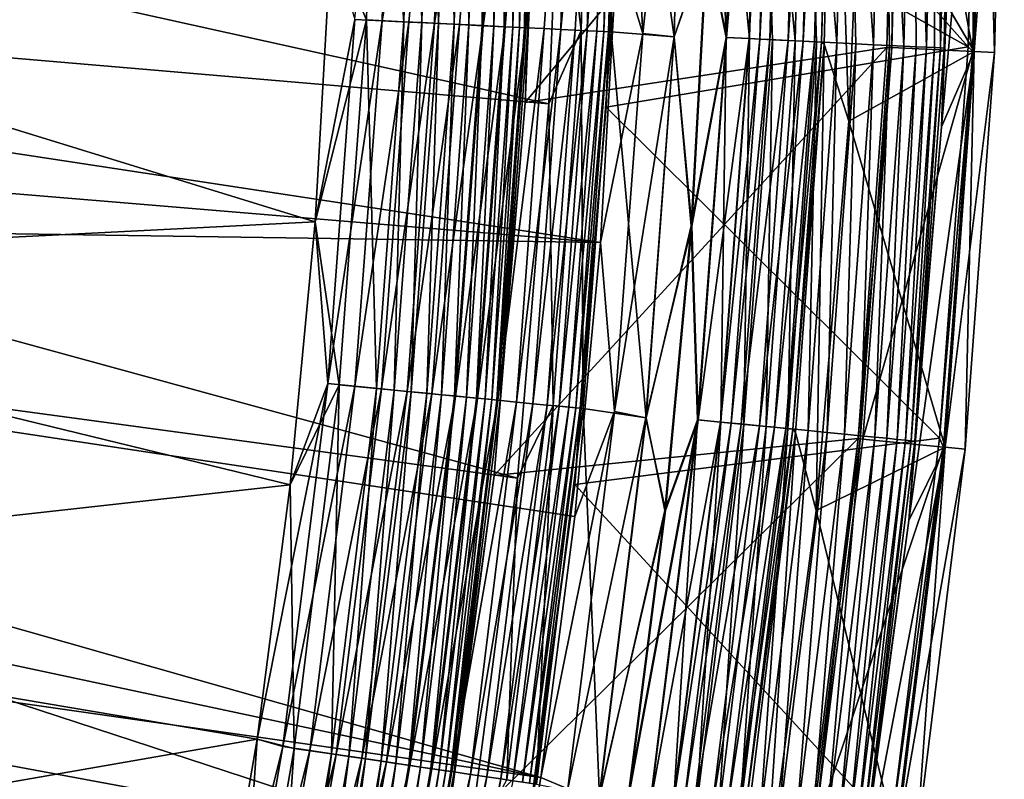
# Model space of a CAD drawing. Header units: metres. Extents: x -901 to 901, y -486 to 401.
# Tile 286 of 362: x 876 to 901, y -228 to -210. Entities that reach past the tile are written whole.
import ezdxf

# ---------------------------------------------------------------- set-up
doc = ezdxf.new("R2010")
doc.units = ezdxf.units.M

msp = doc.modelspace()

# ---------------------------------------------------------------- linework, layer by layer
at = {"layer": 'top'}
for points in [[(883.921265, -207.729507, -618), (884.788635, -209.73201, -617.90625), (885.012695, -200.736313, -617.90686)], [(884.504456, -209.718124, -619.966919), (885.400574, -200.736313, -619.868958), (885.173279, -209.750809, -619.86853)], [(885.012695, -200.736313, -617.90686), (884.788635, -209.73201, -617.90625), (885.713318, -209.777206, -617.629578)], [(885.713318, -209.777206, -617.629578), (885.938416, -200.736313, -617.629578), (885.012695, -200.736313, -617.90686)], [(885.400574, -200.736313, -619.868958), (886.695801, -200.736313, -619.480652), (885.173279, -209.750809, -619.86853)], [(885.173279, -209.750809, -619.86853), (886.695801, -200.736313, -619.480652), (885.830872, -209.782959, -619.706055)], [(886.150635, -209.798584, -617.425049), (885.938416, -200.736313, -617.629578), (885.713318, -209.777206, -617.629578)], [(886.695801, -200.736313, -619.480652), (886.469727, -209.814178, -619.480652), (885.830872, -209.782959, -619.706055)], [(886.150635, -209.798584, -617.425049), (886.376343, -200.736313, -617.42511), (885.938416, -200.736313, -617.629578)], [(886.565735, -209.818863, -617.179138), (886.376343, -200.736313, -617.42511), (886.150635, -209.798584, -617.425049)], [(886.791992, -200.736313, -617.17926), (886.376343, -200.736313, -617.42511), (886.565735, -209.818863, -617.179138)], [(886.695801, -200.736313, -619.480652), (887.891846, -200.736313, -618.849731), (886.469727, -209.814178, -619.480652)], [(887.891846, -200.736313, -618.849731), (887.082825, -209.844147, -619.19397), (886.469727, -209.814178, -619.480652)], [(886.791992, -200.736313, -617.17926), (886.565735, -209.818863, -617.179138), (886.954895, -209.837891, -616.894409)], [(887.181702, -200.736313, -616.89447), (886.791992, -200.736313, -617.17926), (886.954895, -209.837891, -616.894409)], [(887.181702, -200.736313, -616.89447), (886.954895, -209.837891, -616.894409), (887.314697, -209.855469, -616.573364)], [(887.082825, -209.844147, -619.19397), (887.891846, -200.736313, -618.849731), (887.664734, -209.872589, -618.849182)], [(887.541809, -200.736313, -616.573364), (887.181702, -200.736313, -616.89447), (887.314697, -209.855469, -616.573364)], [(887.541809, -200.736313, -616.573364), (887.314697, -209.855469, -616.573364), (887.641541, -209.871445, -616.218872)], [(887.869141, -200.736313, -616.218933), (887.541809, -200.736313, -616.573364), (887.641541, -209.871445, -616.218872)], [(887.869141, -200.736313, -616.218933), (887.641541, -209.871445, -616.218872), (887.932678, -209.885681, -615.834167)], [(887.891846, -200.736313, -618.849731), (888.943604, -200.736313, -617.999878), (887.664734, -209.872589, -618.849182)], [(887.664734, -209.872589, -618.849182), (888.943604, -200.736313, -617.999878), (888.210388, -209.899261, -618.449951)], [(888.160706, -200.736313, -615.83429), (887.869141, -200.736313, -616.218933), (887.932678, -209.885681, -615.834167)], [(888.160706, -200.736313, -615.83429), (887.932678, -209.885681, -615.834167), (888.185486, -209.898041, -615.422974)], [(888.413696, -200.736313, -615.422974), (888.160706, -200.736313, -615.83429), (888.185486, -209.898041, -615.422974)], [(888.413696, -200.736313, -615.422974), (888.185486, -209.898041, -615.422974), (888.397339, -209.908386, -614.98877)], [(888.943604, -200.736313, -617.999878), (888.714783, -209.923904, -617.999878), (888.210388, -209.899261, -618.449951)], [(888.625854, -200.736313, -614.988647), (888.397339, -209.908386, -614.98877), (888.565857, -209.916626, -614.5354)], [(888.625854, -200.736313, -614.988647), (888.413696, -200.736313, -615.422974), (888.397339, -209.908386, -614.98877)], [(888.794922, -200.736313, -614.535522), (888.565857, -209.916626, -614.5354), (888.689758, -209.922684, -614.067932)], [(888.794922, -200.736313, -614.535522), (888.625854, -200.736313, -614.988647), (888.565857, -209.916626, -614.5354)], [(888.91925, -200.736313, -614.067932), (888.689758, -209.922684, -614.067932), (888.768188, -209.926514, -613.591614)], [(888.91925, -200.736313, -614.067932), (888.794922, -200.736313, -614.535522), (888.689758, -209.922684, -614.067932)], [(897.620789, -210.40863, -107.279144), (897.858398, -200.736313, -107.279144), (888.705688, -211.766937, -613.111694)], [(897.858398, -200.736313, -107.279144), (888.969299, -205.479065, -613.111694), (888.705688, -211.766937, -613.111694)], [(888.943604, -200.736313, -617.999878), (889.811707, -200.736313, -616.963074), (888.714783, -209.923904, -617.999878)], [(889.811707, -200.736313, -616.963074), (889.173035, -209.946304, -617.502808), (888.714783, -209.923904, -617.999878)], [(888.768188, -209.926514, -613.591614), (888.969299, -205.479065, -613.111694), (888.997437, -200.736313, -613.591736)], [(888.997437, -200.736313, -613.591736), (888.91925, -200.736313, -614.067932), (888.768188, -209.926514, -613.591614)], [(889.173035, -209.946304, -617.502808), (889.811707, -200.736313, -616.963074), (889.581238, -209.966263, -616.963562)], [(889.811707, -200.736313, -616.963074), (890.463379, -200.736313, -615.778259), (889.581238, -209.966263, -616.963562)], [(889.581238, -209.966263, -616.963562), (890.463379, -200.736313, -615.778259), (889.935669, -209.983582, -616.387024)], [(890.463379, -200.736313, -615.778259), (890.232666, -209.998093, -615.778259), (889.935669, -209.983582, -616.387024)], [(890.463379, -200.736313, -615.778259), (890.874207, -200.736313, -614.48999), (890.232666, -209.998093, -615.778259)], [(890.874207, -200.736313, -614.48999), (890.468933, -210.009644, -615.142639), (890.232666, -209.998093, -615.778259)], [(890.468933, -210.009644, -615.142639), (890.874207, -200.736313, -614.48999), (890.6427, -210.018143, -614.487244)], [(890.874207, -200.736313, -614.48999), (891.028748, -200.736313, -613.146606), (890.6427, -210.018143, -614.487244)], [(890.6427, -210.018143, -614.487244), (891.028748, -200.736313, -613.146606), (890.752625, -210.023514, -613.819397)], [(891.028748, -200.736313, -613.146606), (890.968384, -205.529175, -613.146606), (890.752625, -210.023514, -613.819397)], [(899.622681, -210.397491, -107.314049), (890.968384, -205.529175, -613.146606), (891.028748, -200.736313, -613.146606)], [(899.858093, -200.736313, -107.314049), (899.622681, -210.397491, -107.314049), (891.028748, -200.736313, -613.146606)], [(897.858398, -200.736313, -107.279144), (897.620789, -210.40863, -107.279144), (897.73938, -210.41449, -98)], [(897.977112, -200.736313, -98), (897.858398, -200.736313, -107.279144), (897.73938, -210.41449, -98)], [(897.977112, -200.736313, -98), (897.73938, -210.41449, -98), (899.737, -210.512375, -98)], [(899.977173, -200.736313, -98), (897.977112, -200.736313, -98), (899.737, -210.512375, -98)], [(899.737, -210.512375, -98), (899.622681, -210.397491, -107.314049), (899.858093, -200.736313, -107.314049)], [(899.977173, -200.736313, -98), (899.737, -210.512375, -98), (899.858093, -200.736313, -107.314049)], [(888.705688, -211.766937, -613.111694), (888.969299, -205.479065, -613.111694), (888.768188, -209.926514, -613.591614)], [(890.968384, -205.529175, -613.146606), (899.622681, -210.397491, -107.314049), (890.701965, -211.883499, -613.146606)], [(890.752625, -210.023514, -613.819397), (890.968384, -205.529175, -613.146606), (890.701965, -211.883499, -613.146606)], [(883.921265, -207.72934, -620), (883.521179, -214.712189, -620), (861.56842, -207.937347, -620)], [(883.521118, -214.712524, -618), (883.921265, -207.729507, -618), (861.56842, -207.937347, -618)], [(883.921265, -207.729507, -618), (883.521118, -214.712524, -618), (884.788635, -209.73201, -617.90625)], [(883.521179, -214.712189, -620), (883.921265, -207.72934, -620), (884.504456, -209.718124, -619.966919)], [(861.56842, -207.937347, -620), (883.521179, -214.712189, -620), (860.984375, -215.855576, -620)], [(860.984375, -215.855576, -618), (883.521118, -214.712524, -618), (861.56842, -207.937347, -618)], [(883.521118, -214.712524, -618), (884.119263, -218.726898, -617.90625), (884.788635, -209.73201, -617.90625)], [(883.836121, -218.699112, -619.966919), (883.521179, -214.712189, -620), (884.504456, -209.718124, -619.966919)], [(883.836121, -218.699112, -619.966919), (884.504456, -209.718124, -619.966919), (885.173279, -209.750809, -619.86853)], [(884.788635, -209.73201, -617.90625), (884.119263, -218.726898, -617.90625), (885.040588, -218.817276, -617.629578)], [(884.788635, -209.73201, -617.90625), (885.040588, -218.817276, -617.629578), (885.713318, -209.777206, -617.629578)], [(884.502502, -218.764496, -619.86853), (883.836121, -218.699112, -619.966919), (885.173279, -209.750809, -619.86853)], [(884.502502, -218.764496, -619.86853), (885.173279, -209.750809, -619.86853), (885.830872, -209.782959, -619.706055)], [(885.157715, -218.828766, -619.706055), (884.502502, -218.764496, -619.86853), (885.830872, -209.782959, -619.706055)], [(885.713318, -209.777206, -617.629578), (885.040588, -218.817276, -617.629578), (885.476318, -218.860031, -617.425049)], [(885.830872, -209.782959, -619.706055), (886.469727, -209.814178, -619.480652), (885.157715, -218.828766, -619.706055)], [(886.469727, -209.814178, -619.480652), (885.794189, -218.891205, -619.480652), (885.157715, -218.828766, -619.706055)], [(885.476318, -218.860031, -617.425049), (886.150635, -209.798584, -617.425049), (885.713318, -209.777206, -617.629578)], [(885.889893, -218.900589, -617.179138), (886.150635, -209.798584, -617.425049), (885.476318, -218.860031, -617.425049)], [(886.469727, -209.814178, -619.480652), (887.082825, -209.844147, -619.19397), (885.794189, -218.891205, -619.480652)], [(887.082825, -209.844147, -619.19397), (886.40509, -218.951141, -619.19397), (885.794189, -218.891205, -619.480652)], [(885.889893, -218.900589, -617.179138), (886.565735, -209.818863, -617.179138), (886.150635, -209.798584, -617.425049)], [(886.277649, -218.938644, -616.894409), (886.565735, -209.818863, -617.179138), (885.889893, -218.900589, -617.179138)], [(886.954895, -209.837891, -616.894409), (886.565735, -209.818863, -617.179138), (886.277649, -218.938644, -616.894409)], [(886.954895, -209.837891, -616.894409), (886.277649, -218.938644, -616.894409), (886.636108, -218.973801, -616.573364)], [(886.40509, -218.951141, -619.19397), (887.082825, -209.844147, -619.19397), (887.664734, -209.872589, -618.849182)], [(886.984924, -219.008026, -618.849182), (886.40509, -218.951141, -619.19397), (887.664734, -209.872589, -618.849182)], [(887.314697, -209.855469, -616.573364), (886.954895, -209.837891, -616.894409), (886.636108, -218.973801, -616.573364)], [(887.314697, -209.855469, -616.573364), (886.636108, -218.973801, -616.573364), (886.961792, -219.005753, -616.218872)], [(887.641541, -209.871445, -616.218872), (887.314697, -209.855469, -616.573364), (886.961792, -219.005753, -616.218872)], [(887.641541, -209.871445, -616.218872), (886.961792, -219.005753, -616.218872), (887.251892, -219.03421, -615.834167)], [(886.984924, -219.008026, -618.849182), (887.664734, -209.872589, -618.849182), (888.210388, -209.899261, -618.449951)], [(887.528564, -219.061356, -618.449951), (886.984924, -219.008026, -618.849182), (888.210388, -209.899261, -618.449951)], [(887.932678, -209.885681, -615.834167), (887.641541, -209.871445, -616.218872), (887.251892, -219.03421, -615.834167)], [(887.932678, -209.885681, -615.834167), (887.251892, -219.03421, -615.834167), (887.503784, -219.058929, -615.422974)], [(888.185486, -209.898041, -615.422974), (887.932678, -209.885681, -615.834167), (887.503784, -219.058929, -615.422974)], [(888.185486, -209.898041, -615.422974), (887.503784, -219.058929, -615.422974), (887.714844, -219.079636, -614.98877)], [(888.210388, -209.899261, -618.449951), (888.714783, -209.923904, -617.999878), (887.528564, -219.061356, -618.449951)], [(888.714783, -209.923904, -617.999878), (888.031128, -219.110657, -617.999878), (887.528564, -219.061356, -618.449951)], [(888.397339, -209.908386, -614.98877), (888.185486, -209.898041, -615.422974), (887.714844, -219.079636, -614.98877)], [(888.397339, -209.908386, -614.98877), (887.714844, -219.079636, -614.98877), (887.882751, -219.0961, -614.5354)], [(888.565857, -209.916626, -614.5354), (888.397339, -209.908386, -614.98877), (887.882751, -219.0961, -614.5354)], [(888.565857, -209.916626, -614.5354), (887.882751, -219.0961, -614.5354), (888.006226, -219.108215, -614.067932)], [(888.689758, -209.922684, -614.067932), (888.565857, -209.916626, -614.5354), (888.006226, -219.108215, -614.067932)], [(888.689758, -209.922684, -614.067932), (888.006226, -219.108215, -614.067932), (888.084351, -219.115875, -613.591614)], [(888.714783, -209.923904, -617.999878), (889.173035, -209.946304, -617.502808), (888.031128, -219.110657, -617.999878)], [(889.173035, -209.946304, -617.502808), (888.487732, -219.155457, -617.502808), (888.031128, -219.110657, -617.999878)], [(888.768188, -209.926514, -613.591614), (888.689758, -209.922684, -614.067932), (888.084351, -219.115875, -613.591614)], [(888.084351, -219.115875, -613.591614), (888.705688, -211.766937, -613.111694), (888.768188, -209.926514, -613.591614)], [(888.487732, -219.155457, -617.502808), (889.173035, -209.946304, -617.502808), (889.581238, -209.966263, -616.963562)], [(888.894409, -219.195358, -616.963562), (888.487732, -219.155457, -617.502808), (889.581238, -209.966263, -616.963562)], [(888.894409, -219.195358, -616.963562), (889.581238, -209.966263, -616.963562), (889.935669, -209.983582, -616.387024)], [(889.24762, -219.229996, -616.387024), (888.894409, -219.195358, -616.963562), (889.935669, -209.983582, -616.387024)], [(889.935669, -209.983582, -616.387024), (890.232666, -209.998093, -615.778259), (889.24762, -219.229996, -616.387024)], [(890.232666, -209.998093, -615.778259), (889.543518, -219.259033, -615.778259), (889.24762, -219.229996, -616.387024)], [(890.232666, -209.998093, -615.778259), (890.468933, -210.009644, -615.142639), (889.543518, -219.259033, -615.778259)], [(890.468933, -210.009644, -615.142639), (889.778931, -219.28212, -615.142639), (889.543518, -219.259033, -615.778259)], [(889.778931, -219.28212, -615.142639), (890.468933, -210.009644, -615.142639), (890.6427, -210.018143, -614.487244)], [(889.952026, -219.299103, -614.487244), (889.778931, -219.28212, -615.142639), (890.6427, -210.018143, -614.487244)], [(889.952026, -219.299103, -614.487244), (890.6427, -210.018143, -614.487244), (890.752625, -210.023514, -613.819397)], [(890.061584, -219.30986, -613.819397), (889.952026, -219.299103, -614.487244), (890.752625, -210.023514, -613.819397)], [(890.752625, -210.023514, -613.819397), (890.701965, -211.883499, -613.146606), (890.061584, -219.30986, -613.819397)], [(896.909119, -220.057663, -107.279144), (897.620789, -210.40863, -107.279144), (887.938782, -220.969879, -613.111694)], [(897.620789, -210.40863, -107.279144), (888.705688, -211.766937, -613.111694), (887.938782, -220.969879, -613.111694)], [(899.622681, -210.397491, -107.314049), (898.913879, -220.04718, -107.314049), (890.701965, -211.883499, -613.146606)], [(897.73938, -210.41449, -98), (897.620789, -210.40863, -107.279144), (896.909119, -220.057663, -107.279144)], [(896.909119, -220.057663, -107.279144), (897.027161, -220.06929, -98), (897.73938, -210.41449, -98)], [(899.737, -210.512375, -98), (897.73938, -210.41449, -98), (897.027161, -220.06929, -98)], [(899.622681, -210.397491, -107.314049), (899.737, -210.512375, -98), (898.913879, -220.04718, -107.314049)], [(899.737, -210.512375, -98), (897.027161, -220.06929, -98), (899.017639, -220.265411, -98)], [(899.737, -210.512375, -98), (899.017639, -220.265411, -98), (898.913879, -220.04718, -107.314049)], [(887.938782, -220.969879, -613.111694), (888.705688, -211.766937, -613.111694), (888.084351, -219.115875, -613.591614)], [(890.701965, -211.883499, -613.146606), (898.913879, -220.04718, -107.314049), (889.92688, -221.185043, -613.146606)], [(890.701965, -211.883499, -613.146606), (889.92688, -221.185043, -613.146606), (890.061584, -219.30986, -613.819397)], [(883.521179, -214.712189, -620), (882.908997, -221.199738, -620), (860.984375, -215.855576, -620)], [(882.908936, -221.19986, -618), (883.521118, -214.712524, -618), (860.984375, -215.855576, -618)], [(883.521118, -214.712524, -618), (882.908936, -221.19986, -618), (884.119263, -218.726898, -617.90625)], [(883.836121, -218.699112, -619.966919), (882.908997, -221.199738, -620), (883.521179, -214.712189, -620)], [(860.984375, -215.855576, -620), (882.908997, -221.199738, -620), (860.012451, -223.735611, -620)], [(860.012451, -223.735611, -618), (882.908936, -221.19986, -618), (860.984375, -215.855576, -618)], [(882.727295, -227.653915, -619.966919), (882.095093, -227.468674, -620), (883.836121, -218.699112, -619.966919)], [(882.095093, -227.468674, -620), (882.908997, -221.199738, -620), (883.836121, -218.699112, -619.966919)], [(882.727295, -227.653915, -619.966919), (883.836121, -218.699112, -619.966919), (884.502502, -218.764496, -619.86853)], [(883.389709, -227.751877, -619.86853), (882.727295, -227.653915, -619.966919), (884.502502, -218.764496, -619.86853)], [(882.908936, -221.19986, -618), (883.008728, -227.695541, -617.90625), (884.119263, -218.726898, -617.90625)], [(884.119263, -218.726898, -617.90625), (883.008728, -227.695541, -617.90625), (883.9245, -227.830978, -617.629578)], [(883.389709, -227.751877, -619.86853), (884.502502, -218.764496, -619.86853), (885.157715, -218.828766, -619.706055)], [(884.040894, -227.84819, -619.706055), (883.389709, -227.751877, -619.86853), (885.157715, -218.828766, -619.706055)], [(884.119263, -218.726898, -617.90625), (883.9245, -227.830978, -617.629578), (885.040588, -218.817276, -617.629578)], [(885.040588, -218.817276, -617.629578), (883.9245, -227.830978, -617.629578), (884.357605, -227.895035, -617.425049)], [(885.157715, -218.828766, -619.706055), (885.794189, -218.891205, -619.480652), (884.040894, -227.84819, -619.706055)], [(885.794189, -218.891205, -619.480652), (884.673584, -227.941772, -619.480652), (884.040894, -227.84819, -619.706055)], [(885.040588, -218.817276, -617.629578), (884.357605, -227.895035, -617.425049), (885.476318, -218.860031, -617.425049)], [(885.476318, -218.860031, -617.425049), (884.357605, -227.895035, -617.425049), (884.768616, -227.955841, -617.179138)], [(885.794189, -218.891205, -619.480652), (886.40509, -218.951141, -619.19397), (884.673584, -227.941772, -619.480652)], [(886.40509, -218.951141, -619.19397), (885.280762, -228.031586, -619.19397), (884.673584, -227.941772, -619.480652)], [(884.768616, -227.955841, -617.179138), (885.889893, -218.900589, -617.179138), (885.476318, -218.860031, -617.425049)], [(885.154053, -228.012848, -616.894409), (885.889893, -218.900589, -617.179138), (884.768616, -227.955841, -617.179138)], [(885.154053, -228.012848, -616.894409), (886.277649, -218.938644, -616.894409), (885.889893, -218.900589, -617.179138)], [(885.510315, -228.065536, -616.573364), (886.277649, -218.938644, -616.894409), (885.154053, -228.012848, -616.894409)], [(885.280762, -228.031586, -619.19397), (886.40509, -218.951141, -619.19397), (886.984924, -219.008026, -618.849182)], [(886.636108, -218.973801, -616.573364), (886.277649, -218.938644, -616.894409), (885.510315, -228.065536, -616.573364)], [(885.857056, -228.116821, -618.849182), (885.280762, -228.031586, -619.19397), (886.984924, -219.008026, -618.849182)], [(886.636108, -218.973801, -616.573364), (885.510315, -228.065536, -616.573364), (885.834045, -228.113419, -616.218872)], [(886.961792, -219.005753, -616.218872), (886.636108, -218.973801, -616.573364), (885.834045, -228.113419, -616.218872)], [(886.961792, -219.005753, -616.218872), (885.834045, -228.113419, -616.218872), (886.122375, -228.156067, -615.834167)], [(885.857056, -228.116821, -618.849182), (886.984924, -219.008026, -618.849182), (887.528564, -219.061356, -618.449951)], [(886.3974, -228.196747, -618.449951), (885.857056, -228.116821, -618.849182), (887.528564, -219.061356, -618.449951)], [(887.251892, -219.03421, -615.834167), (886.961792, -219.005753, -616.218872), (886.122375, -228.156067, -615.834167)], [(887.251892, -219.03421, -615.834167), (886.122375, -228.156067, -615.834167), (886.372742, -228.1931, -615.422974)], [(887.503784, -219.058929, -615.422974), (887.251892, -219.03421, -615.834167), (886.372742, -228.1931, -615.422974)], [(887.503784, -219.058929, -615.422974), (886.372742, -228.1931, -615.422974), (886.58252, -228.224121, -614.98877)], [(887.528564, -219.061356, -618.449951), (888.031128, -219.110657, -617.999878), (886.3974, -228.196747, -618.449951)], [(888.031128, -219.110657, -617.999878), (886.896912, -228.270615, -617.999878), (886.3974, -228.196747, -618.449951)], [(887.714844, -219.079636, -614.98877), (887.503784, -219.058929, -615.422974), (886.58252, -228.224121, -614.98877)], [(887.714844, -219.079636, -614.98877), (886.58252, -228.224121, -614.98877), (886.749451, -228.24881, -614.5354)], [(887.882751, -219.0961, -614.5354), (887.714844, -219.079636, -614.98877), (886.749451, -228.24881, -614.5354)], [(887.882751, -219.0961, -614.5354), (886.749451, -228.24881, -614.5354), (886.872131, -228.266968, -614.067932)], [(888.006226, -219.108215, -614.067932), (887.882751, -219.0961, -614.5354), (886.872131, -228.266968, -614.067932)], [(888.006226, -219.108215, -614.067932), (886.872131, -228.266968, -614.067932), (886.949829, -228.278442, -613.591614)], [(888.031128, -219.110657, -617.999878), (888.487732, -219.155457, -617.502808), (886.896912, -228.270615, -617.999878)], [(888.487732, -219.155457, -617.502808), (887.350708, -228.337738, -617.502808), (886.896912, -228.270615, -617.999878)], [(888.084351, -219.115875, -613.591614), (888.006226, -219.108215, -614.067932), (886.949829, -228.278442, -613.591614)], [(886.949829, -228.278442, -613.591614), (887.938782, -220.969879, -613.111694), (888.084351, -219.115875, -613.591614)], [(887.350708, -228.337738, -617.502808), (888.487732, -219.155457, -617.502808), (888.894409, -219.195358, -616.963562)], [(887.755005, -228.397537, -616.963562), (887.350708, -228.337738, -617.502808), (888.894409, -219.195358, -616.963562)], [(887.755005, -228.397537, -616.963562), (888.894409, -219.195358, -616.963562), (889.24762, -219.229996, -616.387024)], [(888.106018, -228.449448, -616.387024), (887.755005, -228.397537, -616.963562), (889.24762, -219.229996, -616.387024)], [(889.24762, -219.229996, -616.387024), (889.543518, -219.259033, -615.778259), (888.106018, -228.449448, -616.387024)], [(889.543518, -219.259033, -615.778259), (888.400146, -228.492966, -615.778259), (888.106018, -228.449448, -616.387024)], [(889.543518, -219.259033, -615.778259), (889.778931, -219.28212, -615.142639), (888.400146, -228.492966, -615.778259)], [(889.778931, -219.28212, -615.142639), (888.634094, -228.527557, -615.142639), (888.400146, -228.492966, -615.778259)], [(888.634094, -228.527557, -615.142639), (889.778931, -219.28212, -615.142639), (889.952026, -219.299103, -614.487244)], [(888.806213, -228.553009, -614.487244), (888.634094, -228.527557, -615.142639), (889.952026, -219.299103, -614.487244)], [(888.806213, -228.553009, -614.487244), (889.952026, -219.299103, -614.487244), (890.061584, -219.30986, -613.819397)], [(888.915039, -228.569122, -613.819397), (888.806213, -228.553009, -614.487244), (890.061584, -219.30986, -613.819397)], [(890.061584, -219.30986, -613.819397), (889.92688, -221.185043, -613.146606), (888.915039, -228.569122, -613.819397)], [(895.724854, -229.660141, -107.279144), (896.909119, -220.057663, -107.279144), (886.721558, -230.124176, -613.111694)], [(896.909119, -220.057663, -107.279144), (887.938782, -220.969879, -613.111694), (886.721558, -230.124176, -613.111694)], [(898.913879, -220.04718, -107.314049), (897.728027, -229.673889, -107.314049), (889.92688, -221.185043, -613.146606)], [(895.724854, -229.660141, -107.279144), (895.842163, -229.677551, -98), (896.909119, -220.057663, -107.279144)], [(895.842163, -229.677551, -98), (897.027161, -220.06929, -98), (896.909119, -220.057663, -107.279144)], [(897.027161, -220.06929, -98), (895.842163, -229.677551, -98), (899.017639, -220.265411, -98)], [(898.913879, -220.04718, -107.314049), (899.017639, -220.265411, -98), (897.728027, -229.673889, -107.314049)], [(899.017639, -220.265411, -98), (895.842163, -229.677551, -98), (897.820679, -229.971008, -98)], [(899.017639, -220.265411, -98), (897.820679, -229.971008, -98), (897.728027, -229.673889, -107.314049)], [(886.721558, -230.124176, -613.111694), (887.938782, -220.969879, -613.111694), (886.949829, -228.278442, -613.591614)], [(882.908997, -221.199738, -620), (882.095093, -227.468674, -620), (860.012451, -223.735611, -620)], [(882.095093, -227.468689, -618), (882.908936, -221.19986, -618), (860.012451, -223.735611, -618)], [(882.908936, -221.19986, -618), (882.095093, -227.468689, -618), (883.008728, -227.695541, -617.90625)], [(889.92688, -221.185043, -613.146606), (897.728027, -229.673889, -107.314049), (888.696594, -230.437393, -613.146606)], [(889.92688, -221.185043, -613.146606), (888.696594, -230.437393, -613.146606), (888.915039, -228.569122, -613.819397)], [(860.012451, -223.735611, -620), (880.588623, -236.215561, -620), (858.655029, -231.558456, -620)], [(858.655029, -231.558456, -618), (882.095093, -227.468689, -618), (860.012451, -223.735611, -618)], [(860.012451, -223.735611, -620), (882.095093, -227.468674, -620), (880.588623, -236.215561, -620)], [(880.588623, -236.215576, -618), (882.095093, -227.468689, -618), (858.655029, -231.558456, -618)], [(880.588623, -236.215561, -620), (882.095093, -227.468674, -620), (882.727295, -227.653915, -619.966919)], [(882.095093, -227.468689, -618), (880.588623, -236.215576, -618), (881.461243, -236.612534, -617.90625)], [(881.182251, -236.557144, -619.966919), (880.588623, -236.215561, -620), (882.727295, -227.653915, -619.966919)], [(881.182251, -236.557144, -619.966919), (882.727295, -227.653915, -619.966919), (883.389709, -227.751877, -619.86853)], [(882.095093, -227.468689, -618), (881.461243, -236.612534, -617.90625), (883.008728, -227.695541, -617.90625)], [(883.008728, -227.695541, -617.90625), (881.461243, -236.612534, -617.90625), (882.369263, -236.792786, -617.629578)], [(883.008728, -227.695541, -617.90625), (882.369263, -236.792786, -617.629578), (883.9245, -227.830978, -617.629578)], [(881.838989, -236.687515, -619.86853), (881.182251, -236.557144, -619.966919), (883.389709, -227.751877, -619.86853)], [(881.838989, -236.687515, -619.86853), (883.389709, -227.751877, -619.86853), (884.040894, -227.84819, -619.706055)], [(882.484619, -236.815689, -619.706055), (881.838989, -236.687515, -619.86853), (884.040894, -227.84819, -619.706055)], [(883.9245, -227.830978, -617.629578), (882.369263, -236.792786, -617.629578), (882.798645, -236.878021, -617.425049)], [(884.040894, -227.84819, -619.706055), (884.673584, -227.941772, -619.480652), (882.484619, -236.815689, -619.706055)], [(883.9245, -227.830978, -617.629578), (882.798645, -236.878021, -617.425049), (884.357605, -227.895035, -617.425049)], [(884.357605, -227.895035, -617.425049), (882.798645, -236.878021, -617.425049), (883.206177, -236.958923, -617.179138)], [(884.357605, -227.895035, -617.425049), (883.206177, -236.958923, -617.179138), (884.768616, -227.955841, -617.179138)], [(884.673584, -227.941772, -619.480652), (883.111938, -236.940216, -619.480652), (882.484619, -236.815689, -619.706055)], [(884.673584, -227.941772, -619.480652), (885.280762, -228.031586, -619.19397), (883.111938, -236.940216, -619.480652)], [(885.280762, -228.031586, -619.19397), (883.713989, -237.059723, -619.19397), (883.111938, -236.940216, -619.480652)], [(884.768616, -227.955841, -617.179138), (883.206177, -236.958923, -617.179138), (883.588379, -237.03479, -616.894409)], [(883.588379, -237.03479, -616.894409), (885.154053, -228.012848, -616.894409), (884.768616, -227.955841, -617.179138)], [(883.94165, -237.104919, -616.573364), (885.154053, -228.012848, -616.894409), (883.588379, -237.03479, -616.894409)], [(883.713989, -237.059723, -619.19397), (885.280762, -228.031586, -619.19397), (885.857056, -228.116821, -618.849182)], [(884.285339, -237.173157, -618.849182), (883.713989, -237.059723, -619.19397), (885.857056, -228.116821, -618.849182)], [(883.94165, -237.104919, -616.573364), (885.510315, -228.065536, -616.573364), (885.154053, -228.012848, -616.894409)], [(884.262573, -237.16864, -616.218872), (885.510315, -228.065536, -616.573364), (883.94165, -237.104919, -616.573364)], [(885.834045, -228.113419, -616.218872), (885.510315, -228.065536, -616.573364), (884.262573, -237.16864, -616.218872)], [(885.834045, -228.113419, -616.218872), (884.262573, -237.16864, -616.218872), (884.548462, -237.225388, -615.834167)], [(884.285339, -237.173157, -618.849182), (885.857056, -228.116821, -618.849182), (886.3974, -228.196747, -618.449951)], [(886.122375, -228.156067, -615.834167), (885.834045, -228.113419, -616.218872), (884.548462, -237.225388, -615.834167)], [(886.122375, -228.156067, -615.834167), (884.548462, -237.225388, -615.834167), (884.796692, -237.274673, -615.422974)], [(886.372742, -228.1931, -615.422974), (886.122375, -228.156067, -615.834167), (884.796692, -237.274673, -615.422974)], [(884.821167, -237.279526, -618.449951), (884.285339, -237.173157, -618.849182), (886.3974, -228.196747, -618.449951)], [(886.372742, -228.1931, -615.422974), (884.796692, -237.274673, -615.422974), (885.0047, -237.315964, -614.98877)], [(886.3974, -228.196747, -618.449951), (886.896912, -228.270615, -617.999878), (884.821167, -237.279526, -618.449951)], [(886.896912, -228.270615, -617.999878), (885.316406, -237.377838, -617.999878), (884.821167, -237.279526, -618.449951)], [(886.58252, -228.224121, -614.98877), (886.372742, -228.1931, -615.422974), (885.0047, -237.315964, -614.98877)], [(886.58252, -228.224121, -614.98877), (885.0047, -237.315964, -614.98877), (885.170166, -237.348801, -614.5354)], [(886.749451, -228.24881, -614.5354), (886.58252, -228.224121, -614.98877), (885.170166, -237.348801, -614.5354)], [(886.749451, -228.24881, -614.5354), (885.170166, -237.348801, -614.5354), (885.29187, -237.372971, -614.067932)], [(886.872131, -228.266968, -614.067932), (886.749451, -228.24881, -614.5354), (885.29187, -237.372971, -614.067932)], [(886.872131, -228.266968, -614.067932), (885.29187, -237.372971, -614.067932), (885.368896, -237.388245, -613.591614)], [(886.896912, -228.270615, -617.999878), (887.350708, -228.337738, -617.502808), (885.316406, -237.377838, -617.999878)], [(887.350708, -228.337738, -617.502808), (885.766418, -237.467163, -617.502808), (885.316406, -237.377838, -617.999878)], [(886.949829, -228.278442, -613.591614), (886.872131, -228.266968, -614.067932), (885.368896, -237.388245, -613.591614)], [(885.368896, -237.388245, -613.591614), (886.721558, -230.124176, -613.111694), (886.949829, -228.278442, -613.591614)], [(885.766418, -237.467163, -617.502808), (887.350708, -228.337738, -617.502808), (887.755005, -228.397537, -616.963562)], [(886.167236, -237.546722, -616.963562), (885.766418, -237.467163, -617.502808), (887.755005, -228.397537, -616.963562)], [(886.167236, -237.546722, -616.963562), (887.755005, -228.397537, -616.963562), (888.106018, -228.449448, -616.387024)], [(886.515259, -237.615814, -616.387024), (886.167236, -237.546722, -616.963562), (888.106018, -228.449448, -616.387024)], [(888.106018, -228.449448, -616.387024), (888.400146, -228.492966, -615.778259), (886.515259, -237.615814, -616.387024)]]:
    msp.add_3dface(points, dxfattribs=at)
at = {"layer": 'top0'}
for points in [[(839.306335, -200.734329, -29.845451), (839.127136, -207.507172, -29.852839), (889.283508, -211.798798, -0.803848)], [(889.547974, -205.491623, -0.803848), (839.306335, -200.734329, -29.845451), (889.283508, -211.798798, -0.803848)], [(889.547974, -205.491623, -0.803848), (890.081299, -209.9888, -0.456723), (890.311768, -200.734329, -0.456723)], [(890.311768, -200.734329, -0.456723), (890.081299, -209.9888, -0.456723), (890.823547, -210.025085, -0.204445)], [(891.054932, -200.734329, -0.204445), (890.311768, -200.734329, -0.456723), (890.823547, -210.025085, -0.204445)], [(891.054932, -200.734329, -0.204445), (890.823547, -210.025085, -0.204445), (892.37677, -210.149124)], [(891.598938, -210.062973, -3.101714), (890.973389, -207.980759, -3.399924), (891.111328, -200.734329, -3.399924)], [(892.603882, -200.734329), (891.054932, -200.734329, -0.204445), (892.37677, -210.149124)], [(891.111328, -200.734329, -3.399924), (892.603882, -200.734329, -3), (891.598938, -210.062973, -3.101714)], [(892.603882, -200.734329, -3), (892.372742, -210.148926, -3), (891.598938, -210.062973, -3.101714)], [(892.603882, -200.734329, -3), (893.193604, -207.778915, -3), (892.372742, -210.148926, -3)], [(892.603882, -200.734329), (892.37677, -210.149124), (893.178833, -207.778366)], [(893.178833, -207.778366), (893.655396, -210.163498, -0.028766), (893.307678, -200.734329)], [(893.901672, -200.734329, -3.056724), (893.665588, -210.163986, -3.056892), (893.193604, -207.778915, -3)], [(893.655396, -210.163498, -0.028766), (894.233887, -210.191772, -0.114353), (893.307678, -200.734329)], [(893.307678, -200.734329), (894.233887, -210.191772, -0.114353), (894.471802, -200.734329, -0.114015)], [(893.901672, -200.734329, -3.056724), (894.458801, -200.734329, -3.22474), (893.665588, -210.163986, -3.056892)], [(894.458801, -200.734329, -3.22474), (894.223267, -210.191254, -3.22474), (893.665588, -210.163986, -3.056892)], [(894.458801, -200.734329, -3.22474), (894.722473, -200.734329, -3.348646), (894.223267, -210.191254, -3.22474)], [(894.722473, -200.734329, -3.348646), (894.486816, -210.204132, -3.348771), (894.223267, -210.191254, -3.22474)], [(894.233887, -210.191772, -0.114353), (894.80249, -210.219559, -0.255695), (894.471802, -200.734329, -0.114015)], [(894.471802, -200.734329, -0.114015), (894.80249, -210.219559, -0.255695), (895.354797, -210.246552, -0.451727)], [(895.354797, -210.246552, -0.451727), (895.591736, -200.734329, -0.451727), (894.471802, -200.734329, -0.114015)], [(894.722473, -200.734329, -3.348646), (894.972778, -200.734329, -3.497662), (894.486816, -210.204132, -3.348771)], [(894.972778, -200.734329, -3.497662), (894.736816, -210.216339, -3.497899), (894.486816, -210.204132, -3.348771)], [(894.972778, -200.734329, -3.497662), (895.424011, -200.734329, -3.865118), (894.736816, -210.216339, -3.497899)], [(895.424011, -200.734329, -3.865118), (895.187317, -210.238358, -3.865118), (894.736816, -210.216339, -3.497899)], [(895.424011, -200.734329, -3.865118), (895.79541, -200.734329, -4.313144), (895.187317, -210.238358, -3.865118)], [(895.79541, -200.734329, -4.313144), (895.557983, -210.256485, -4.312942), (895.187317, -210.238358, -3.865118)], [(895.884521, -210.272446, -0.70103), (895.591736, -200.734329, -0.451727), (895.354797, -210.246552, -0.451727)], [(895.79541, -200.734329, -4.313144), (896.072815, -200.734329, -4.82471), (895.557983, -210.256485, -4.312942)], [(896.072815, -200.734329, -4.82471), (895.835327, -210.270035, -4.82471), (895.557983, -210.256485, -4.312942)], [(896.387024, -210.296997, -1.000777), (895.591736, -200.734329, -0.451727), (895.884521, -210.272446, -0.70103)], [(896.624756, -200.734329, -1.0003), (895.591736, -200.734329, -0.451727), (896.387024, -210.296997, -1.000777)], [(896.072815, -200.734329, -4.82471), (896.245667, -200.734329, -5.380377), (895.835327, -210.270035, -4.82471)], [(896.245667, -200.734329, -5.380377), (896.007813, -210.278473, -5.381563), (895.835327, -210.270035, -4.82471)], [(896.245667, -200.734329, -5.380377), (896.307434, -200.734329, -5.959025), (896.007813, -210.278473, -5.381563)], [(896.307434, -200.734329, -5.959025), (896.071899, -210.330643, -5.959025), (896.007813, -210.278473, -5.381563)], [(896.307434, -200.734329, -5.959025), (896.677734, -212.23053, -87), (896.071899, -210.330643, -5.959025)], [(896.952454, -205.677261, -87), (896.677734, -212.23053, -87), (896.307434, -200.734329, -5.959025)], [(896.624756, -200.734329, -1.0003), (896.387024, -210.296997, -1.000777), (896.857788, -210.320007, -1.34779)], [(897.531799, -200.734329, -1.738888), (896.624756, -200.734329, -1.0003), (897.292542, -210.341263, -1.738888)], [(897.292542, -210.341263, -1.738888), (896.624756, -200.734329, -1.0003), (896.857788, -210.320007, -1.34779)], [(900.014832, -200.734329, -87), (899.77478, -210.512558, -87), (896.952454, -205.677261, -87)], [(897.68689, -210.360535, -2.170691), (897.531799, -200.734329, -1.738888), (897.292542, -210.341263, -1.738888)], [(898.278259, -200.734329, -2.639419), (897.531799, -200.734329, -1.738888), (898.037598, -210.37767, -2.639013)], [(897.531799, -200.734329, -1.738888), (897.68689, -210.360535, -2.170691), (898.037598, -210.37767, -2.639013)], [(898.278259, -200.734329, -2.639419), (898.037598, -210.37767, -2.639013), (898.34137, -210.392517, -3.139467)], [(898.835815, -200.734329, -3.667668), (898.278259, -200.734329, -2.639419), (898.594971, -210.404922, -3.667668)], [(898.594971, -210.404922, -3.667668), (898.278259, -200.734329, -2.639419), (898.34137, -210.392517, -3.139467)], [(898.795593, -210.414719, -4.218875), (898.835815, -200.734329, -3.667668), (898.594971, -210.404922, -3.667668)], [(898.835815, -200.734329, -3.667668), (898.795593, -210.414719, -4.218875), (898.941711, -210.42186, -4.786941)], [(899.183289, -200.734329, -4.784558), (898.835815, -200.734329, -3.667668), (898.941711, -210.42186, -4.786941)], [(899.183289, -200.734329, -4.784558), (898.941711, -210.42186, -4.786941), (899.032227, -210.426285, -5.365363)], [(899.244507, -205.734711, -5.947641), (898.966614, -212.364182, -5.947641), (900.014832, -200.734329, -87)], [(900.014832, -200.734329, -87), (898.966614, -212.364182, -5.947641), (899.77478, -210.512558, -87)], [(899.032227, -210.426285, -5.365363), (899.244507, -205.734711, -5.947641), (899.307495, -200.734329, -5.947641)], [(899.307495, -200.734329, -5.947641), (899.183289, -200.734329, -4.784558), (899.032227, -210.426285, -5.365363)], [(889.547974, -205.491623, -0.803848), (889.283508, -211.798798, -0.803848), (890.081299, -209.9888, -0.456723)], [(896.952454, -205.677261, -87), (899.77478, -210.512558, -87), (896.677734, -212.23053, -87)], [(898.966614, -212.364182, -5.947641), (899.244507, -205.734711, -5.947641), (899.032227, -210.426285, -5.365363)], [(839.127136, -207.507172, -29.852839), (838.615112, -214.274445, -29.859097), (888.514221, -221.03038, -0.803848)], [(889.283508, -211.798798, -0.803848), (839.127136, -207.507172, -29.852839), (888.514221, -221.03038, -0.803848)], [(840.62439, -207.611755, -32.450905), (890.559692, -215.21669, -3.399924), (840.407593, -211.04512, -32.454144)], [(890.973389, -207.980759, -3.399924), (890.559692, -215.21669, -3.399924), (840.62439, -207.611755, -32.450905)], [(893.193604, -207.778915, -3), (892.807129, -214.814087, -3), (892.372742, -210.148926, -3)], [(893.178833, -207.778366), (892.37677, -210.149124), (892.792358, -214.812988)], [(893.178833, -207.778366), (892.792358, -214.812988), (893.655396, -210.163498, -0.028766)], [(893.193604, -207.778915, -3), (893.665588, -210.163986, -3.056892), (892.807129, -214.814087, -3)], [(890.559692, -215.21669, -3.399924), (890.973389, -207.980759, -3.399924), (891.598938, -210.062973, -3.101714)], [(889.283508, -211.798798, -0.803848), (889.392639, -219.242432, -0.456723), (890.081299, -209.9888, -0.456723)], [(890.081299, -209.9888, -0.456723), (889.392639, -219.242432, -0.456723), (890.132202, -219.314987, -0.204445)], [(890.823547, -210.025085, -0.204445), (890.081299, -209.9888, -0.456723), (890.132202, -219.314987, -0.204445)], [(890.823547, -210.025085, -0.204445), (890.132202, -219.314987, -0.204445), (891.68396, -219.541229)], [(890.904785, -219.390778, -3.101714), (890.559692, -215.21669, -3.399924), (891.598938, -210.062973, -3.101714)], [(892.37677, -210.149124), (890.823547, -210.025085, -0.204445), (891.68396, -219.541229)], [(891.598938, -210.062973, -3.101714), (892.372742, -210.148926, -3), (890.904785, -219.390778, -3.101714)], [(892.372742, -210.148926, -3), (891.679993, -219.540833, -3), (890.904785, -219.390778, -3.101714)], [(892.372742, -210.148926, -3), (892.807129, -214.814087, -3), (891.679993, -219.540833, -3)], [(892.37677, -210.149124), (891.68396, -219.541229), (892.792358, -214.812988)], [(892.792358, -214.812988), (892.953796, -219.591797, -0.028766), (893.655396, -210.163498, -0.028766)], [(893.665588, -210.163986, -3.056892), (892.963928, -219.592789, -3.056892), (892.807129, -214.814087, -3)], [(893.655396, -210.163498, -0.028766), (892.953796, -219.591797, -0.028766), (893.530151, -219.648346, -0.114353)], [(893.665588, -210.163986, -3.056892), (894.223267, -210.191254, -3.22474), (892.963928, -219.592789, -3.056892)], [(894.223267, -210.191254, -3.22474), (893.519592, -219.647308, -3.22474), (892.963928, -219.592789, -3.056892)], [(894.223267, -210.191254, -3.22474), (894.486816, -210.204132, -3.348771), (893.519592, -219.647308, -3.22474)], [(894.486816, -210.204132, -3.348771), (893.782166, -219.673065, -3.348771), (893.519592, -219.647308, -3.22474)], [(893.530151, -219.648346, -0.114353), (894.233887, -210.191772, -0.114353), (893.655396, -210.163498, -0.028766)], [(894.09668, -219.703918, -0.255695), (894.233887, -210.191772, -0.114353), (893.530151, -219.648346, -0.114353)], [(894.486816, -210.204132, -3.348771), (894.736816, -210.216339, -3.497899), (893.782166, -219.673065, -3.348771)], [(894.736816, -210.216339, -3.497899), (894.03125, -219.697495, -3.497899), (893.782166, -219.673065, -3.348771)], [(894.736816, -210.216339, -3.497899), (895.187317, -210.238358, -3.865118), (894.03125, -219.697495, -3.497899)], [(894.09668, -219.703918, -0.255695), (894.80249, -210.219559, -0.255695), (894.233887, -210.191772, -0.114353)], [(895.187317, -210.238358, -3.865118), (894.480103, -219.741531, -3.865118), (894.03125, -219.697495, -3.497899)], [(894.646973, -219.757904, -0.451727), (894.80249, -210.219559, -0.255695), (894.09668, -219.703918, -0.255695)], [(895.187317, -210.238358, -3.865118), (895.557983, -210.256485, -4.312942), (894.480103, -219.741531, -3.865118)], [(895.557983, -210.256485, -4.312942), (894.849426, -219.777771, -4.312942), (894.480103, -219.741531, -3.865118)], [(894.80249, -210.219559, -0.255695), (894.646973, -219.757904, -0.451727), (895.354797, -210.246552, -0.451727)], [(895.354797, -210.246552, -0.451727), (894.646973, -219.757904, -0.451727), (895.174805, -219.809692, -0.70103)], [(895.557983, -210.256485, -4.312942), (895.835327, -210.270035, -4.82471), (894.849426, -219.777771, -4.312942)], [(895.835327, -210.270035, -4.82471), (895.125732, -219.804871, -4.82471), (894.849426, -219.777771, -4.312942)], [(895.835327, -210.270035, -4.82471), (896.007813, -210.278473, -5.381563), (895.125732, -219.804871, -4.82471)], [(896.007813, -210.278473, -5.381563), (895.297607, -219.821732, -5.381563), (895.125732, -219.804871, -4.82471)], [(895.174805, -219.809692, -0.70103), (895.884521, -210.272446, -0.70103), (895.354797, -210.246552, -0.451727)], [(895.675415, -219.858795, -1.000777), (895.884521, -210.272446, -0.70103), (895.174805, -219.809692, -0.70103)], [(896.007813, -210.278473, -5.381563), (896.071899, -210.330643, -5.959025), (895.297607, -219.821732, -5.381563)], [(896.071899, -210.330643, -5.959025), (895.365723, -219.903854, -5.959025), (895.297607, -219.821732, -5.381563)], [(896.071899, -210.330643, -5.959025), (895.878052, -221.827301, -87), (895.365723, -219.903854, -5.959025)], [(895.675415, -219.858795, -1.000777), (896.387024, -210.296997, -1.000777), (895.884521, -210.272446, -0.70103)], [(896.144531, -219.904816, -1.34779), (896.387024, -210.296997, -1.000777), (895.675415, -219.858795, -1.000777)], [(896.677734, -212.23053, -87), (895.878052, -221.827301, -87), (896.071899, -210.330643, -5.959025)], [(896.857788, -210.320007, -1.34779), (896.387024, -210.296997, -1.000777), (896.144531, -219.904816, -1.34779)], [(896.577637, -219.947311, -1.738888), (896.857788, -210.320007, -1.34779), (896.144531, -219.904816, -1.34779)], [(896.857788, -210.320007, -1.34779), (896.577637, -219.947311, -1.738888), (897.292542, -210.341263, -1.738888)], [(896.577637, -219.947311, -1.738888), (896.970642, -219.98587, -2.170691), (897.292542, -210.341263, -1.738888)], [(897.292542, -210.341263, -1.738888), (896.970642, -219.98587, -2.170691), (897.68689, -210.360535, -2.170691)], [(897.68689, -210.360535, -2.170691), (896.970642, -219.98587, -2.170691), (897.320007, -220.020142, -2.639013)], [(898.037598, -210.37767, -2.639013), (897.68689, -210.360535, -2.170691), (897.320007, -220.020142, -2.639013)], [(898.037598, -210.37767, -2.639013), (897.320007, -220.020142, -2.639013), (897.622681, -220.049835, -3.139467)], [(898.34137, -210.392517, -3.139467), (898.037598, -210.37767, -2.639013), (897.622681, -220.049835, -3.139467)], [(897.875366, -220.074631, -3.667668), (898.34137, -210.392517, -3.139467), (897.622681, -220.049835, -3.139467)], [(898.34137, -210.392517, -3.139467), (897.875366, -220.074631, -3.667668), (898.594971, -210.404922, -3.667668)], [(897.875366, -220.074631, -3.667668), (898.075256, -220.094238, -4.218875), (898.594971, -210.404922, -3.667668)], [(898.594971, -210.404922, -3.667668), (898.075256, -220.094238, -4.218875), (898.795593, -210.414719, -4.218875)], [(898.795593, -210.414719, -4.218875), (898.075256, -220.094238, -4.218875), (898.220825, -220.108521, -4.786941)], [(898.941711, -210.42186, -4.786941), (898.795593, -210.414719, -4.218875), (898.220825, -220.108521, -4.786941)], [(898.941711, -210.42186, -4.786941), (898.220825, -220.108521, -4.786941), (898.311035, -220.117371, -5.365363)], [(899.032227, -210.426285, -5.365363), (898.941711, -210.42186, -4.786941), (898.311035, -220.117371, -5.365363)], [(898.311035, -220.117371, -5.365363), (898.966614, -212.364182, -5.947641), (899.032227, -210.426285, -5.365363)], [(899.77478, -210.512558, -87), (899.055237, -220.267227, -87), (896.677734, -212.23053, -87)], [(898.966614, -212.364182, -5.947641), (898.157532, -222.07399, -5.947641), (899.77478, -210.512558, -87)], [(899.77478, -210.512558, -87), (898.157532, -222.07399, -5.947641), (899.055237, -220.267227, -87)], [(890.559692, -215.21669, -3.399924), (840.107117, -214.472153, -32.457088), (840.407593, -211.04512, -32.454144)], [(889.283508, -211.798798, -0.803848), (888.514221, -221.03038, -0.803848), (889.392639, -219.242432, -0.456723)], [(896.677734, -212.23053, -87), (899.055237, -220.267227, -87), (895.878052, -221.827301, -87)], [(898.157532, -222.07399, -5.947641), (898.966614, -212.364182, -5.947641), (898.311035, -220.117371, -5.365363)], [(838.615112, -214.274445, -29.859097), (837.767822, -221.024963, -29.86421), (887.293213, -230.21315, -0.803848)], [(888.514221, -221.03038, -0.803848), (838.615112, -214.274445, -29.859097), (887.293213, -230.21315, -0.803848)], [(840.107117, -214.472153, -32.457088), (889.088013, -228.416321, -3.399924), (839.723206, -217.890854, -32.45974)], [(890.559692, -215.21669, -3.399924), (889.922791, -221.974228, -3.399924), (840.107117, -214.472153, -32.457088)], [(889.922791, -221.974228, -3.399924), (889.088013, -228.416321, -3.399924), (840.107117, -214.472153, -32.457088)], [(892.807129, -214.814087, -3), (892.163574, -221.830399, -3), (891.679993, -219.540833, -3)], [(892.792358, -214.812988), (891.68396, -219.541229), (892.148865, -221.828751)], [(892.792358, -214.812988), (892.148865, -221.828751), (892.953796, -219.591797, -0.028766)], [(892.807129, -214.814087, -3), (892.963928, -219.592789, -3.056892), (892.163574, -221.830399, -3)], [(890.904785, -219.390778, -3.101714), (889.922791, -221.974228, -3.399924), (890.559692, -215.21669, -3.399924)], [(889.088013, -228.416321, -3.399924), (839.25592, -221.299149, -32.462105), (839.723206, -217.890854, -32.45974)], [(889.392639, -219.242432, -0.456723), (888.250183, -228.469086, -0.456723), (888.985291, -228.577805, -0.204445)], [(888.514221, -221.03038, -0.803848), (888.250183, -228.469086, -0.456723), (889.392639, -219.242432, -0.456723)], [(890.132202, -219.314987, -0.204445), (889.392639, -219.242432, -0.456723), (888.985291, -228.577805, -0.204445)], [(890.132202, -219.314987, -0.204445), (888.985291, -228.577805, -0.204445), (890.531128, -228.888031)], [(889.753174, -228.691376, -3.101714), (889.088013, -228.416321, -3.399924), (890.904785, -219.390778, -3.101714)], [(889.088013, -228.416321, -3.399924), (889.922791, -221.974228, -3.399924), (890.904785, -219.390778, -3.101714)], [(890.904785, -219.390778, -3.101714), (891.679993, -219.540833, -3), (889.753174, -228.691376, -3.101714)], [(891.68396, -219.541229), (890.132202, -219.314987, -0.204445), (890.531128, -228.888031)], [(891.679993, -219.540833, -3), (890.527161, -228.887436, -3), (889.753174, -228.691376, -3.101714)], [(891.679993, -219.540833, -3), (892.163574, -221.830399, -3), (890.527161, -228.887436, -3)], [(891.68396, -219.541229), (890.531128, -228.888031), (892.148865, -221.828751)], [(892.148865, -221.828751), (891.249207, -228.816299), (892.953796, -219.591797, -0.028766)], [(892.953796, -219.591797, -0.028766), (891.249207, -228.816299), (891.789734, -228.992599, -0.028766)], [(892.963928, -219.592789, -3.056892), (891.263794, -228.818481, -3), (892.163574, -221.830399, -3)], [(891.799866, -228.994095, -3.056892), (891.263794, -228.818481, -3), (892.963928, -219.592789, -3.056892)], [(892.36261, -229.077332, -0.114353), (892.953796, -219.591797, -0.028766), (891.789734, -228.992599, -0.028766)], [(892.963928, -219.592789, -3.056892), (893.519592, -219.647308, -3.22474), (891.799866, -228.994095, -3.056892)], [(893.519592, -219.647308, -3.22474), (892.352112, -229.07579, -3.22474), (891.799866, -228.994095, -3.056892)], [(893.519592, -219.647308, -3.22474), (893.782166, -219.673065, -3.348771), (892.352112, -229.07579, -3.22474)], [(893.782166, -219.673065, -3.348771), (892.613098, -229.114395, -3.348771), (892.352112, -229.07579, -3.22474)], [(892.953796, -219.591797, -0.028766), (892.36261, -229.077332, -0.114353), (893.530151, -219.648346, -0.114353)], [(893.530151, -219.648346, -0.114353), (892.36261, -229.077332, -0.114353), (892.925781, -229.160629, -0.255695)], [(893.782166, -219.673065, -3.348771), (894.03125, -219.697495, -3.497899), (892.613098, -229.114395, -3.348771)], [(892.925781, -229.160629, -0.255695), (894.09668, -219.703918, -0.255695), (893.530151, -219.648346, -0.114353)], [(894.03125, -219.697495, -3.497899), (892.860718, -229.151001, -3.497899), (892.613098, -229.114395, -3.348771)], [(894.03125, -219.697495, -3.497899), (894.480103, -219.741531, -3.865118), (892.860718, -229.151001, -3.497899)], [(894.480103, -219.741531, -3.865118), (893.306824, -229.216995, -3.865118), (892.860718, -229.151001, -3.497899)], [(893.472656, -229.241516, -0.451727), (894.09668, -219.703918, -0.255695), (892.925781, -229.160629, -0.255695)], [(894.480103, -219.741531, -3.865118), (894.849426, -219.777771, -4.312942), (893.306824, -229.216995, -3.865118)], [(894.849426, -219.777771, -4.312942), (893.67395, -229.271286, -4.312942), (893.306824, -229.216995, -3.865118)], [(893.472656, -229.241516, -0.451727), (894.646973, -219.757904, -0.451727), (894.09668, -219.703918, -0.255695)], [(893.997314, -229.319122, -0.70103), (894.646973, -219.757904, -0.451727), (893.472656, -229.241516, -0.451727)], [(894.849426, -219.777771, -4.312942), (895.125732, -219.804871, -4.82471), (893.67395, -229.271286, -4.312942)], [(895.125732, -219.804871, -4.82471), (893.948547, -229.311905, -4.82471), (893.67395, -229.271286, -4.312942)], [(895.125732, -219.804871, -4.82471), (895.297607, -219.821732, -5.381563), (893.948547, -229.311905, -4.82471)], [(895.297607, -219.821732, -5.381563), (894.119385, -229.337173, -5.381563), (893.948547, -229.311905, -4.82471)], [(894.646973, -219.757904, -0.451727), (893.997314, -229.319122, -0.70103), (895.174805, -219.809692, -0.70103)], [(895.174805, -219.809692, -0.70103), (893.997314, -229.319122, -0.70103), (894.494934, -229.392715, -1.000777)], [(895.297607, -219.821732, -5.381563), (895.365723, -219.903854, -5.959025), (894.119385, -229.337173, -5.381563)], [(895.365723, -219.903854, -5.959025), (894.190674, -229.430862, -5.959025), (894.119385, -229.337173, -5.381563)], [(895.365723, -219.903854, -5.959025), (894.608582, -231.373306, -87), (894.190674, -229.430862, -5.959025)], [(894.494934, -229.392715, -1.000777), (895.675415, -219.858795, -1.000777), (895.174805, -219.809692, -0.70103)], [(894.961182, -229.461685, -1.34779), (895.675415, -219.858795, -1.000777), (894.494934, -229.392715, -1.000777)], [(895.878052, -221.827301, -87), (894.608582, -231.373306, -87), (895.365723, -219.903854, -5.959025)], [(894.961182, -229.461685, -1.34779), (896.144531, -219.904816, -1.34779), (895.675415, -219.858795, -1.000777)], [(895.391663, -229.52536, -1.738888), (896.144531, -219.904816, -1.34779), (894.961182, -229.461685, -1.34779)], [(895.391663, -229.52536, -1.738888), (896.577637, -219.947311, -1.738888), (896.144531, -219.904816, -1.34779)], [(895.782288, -229.58313, -2.170691), (896.577637, -219.947311, -1.738888), (895.391663, -229.52536, -1.738888)], [(896.970642, -219.98587, -2.170691), (896.577637, -219.947311, -1.738888), (895.782288, -229.58313, -2.170691)], [(896.970642, -219.98587, -2.170691), (895.782288, -229.58313, -2.170691), (896.129578, -229.634491, -2.639013)], [(897.320007, -220.020142, -2.639013), (896.970642, -219.98587, -2.170691), (896.129578, -229.634491, -2.639013)], [(897.320007, -220.020142, -2.639013), (896.129578, -229.634491, -2.639013), (896.430359, -229.678986, -3.139467)], [(897.622681, -220.049835, -3.139467), (897.320007, -220.020142, -2.639013), (896.430359, -229.678986, -3.139467)], [(897.622681, -220.049835, -3.139467), (896.430359, -229.678986, -3.139467), (896.681519, -229.716125, -3.667668)], [(896.681519, -229.716125, -3.667668), (897.875366, -220.074631, -3.667668), (897.622681, -220.049835, -3.139467)], [(896.880188, -229.745514, -4.218875), (897.875366, -220.074631, -3.667668), (896.681519, -229.716125, -3.667668)], [(898.075256, -220.094238, -4.218875), (897.875366, -220.074631, -3.667668), (896.880188, -229.745514, -4.218875)], [(898.075256, -220.094238, -4.218875), (896.880188, -229.745514, -4.218875), (897.024902, -229.766922, -4.786941)], [(898.220825, -220.108521, -4.786941), (898.075256, -220.094238, -4.218875), (897.024902, -229.766922, -4.786941)], [(898.220825, -220.108521, -4.786941), (897.024902, -229.766922, -4.786941), (897.114563, -229.780182, -5.365363)], [(898.311035, -220.117371, -5.365363), (898.220825, -220.108521, -4.786941), (897.114563, -229.780182, -5.365363)], [(897.114563, -229.780182, -5.365363), (898.157532, -222.07399, -5.947641), (898.311035, -220.117371, -5.365363)], [(899.055237, -220.267227, -87), (897.85791, -229.974854, -87), (895.878052, -221.827301, -87)], [(898.157532, -222.07399, -5.947641), (896.873108, -231.732437, -5.947641), (899.055237, -220.267227, -87)], [(899.055237, -220.267227, -87), (896.873108, -231.732437, -5.947641), (897.85791, -229.974854, -87)], [(887.293213, -230.21315, -0.803848), (837.767822, -221.024963, -29.86421), (837.209534, -224.437286, -29.866362)], [(888.514221, -221.03038, -0.803848), (887.293213, -230.21315, -0.803848), (888.250183, -228.469086, -0.456723)], [(887.468811, -237.797104, -3.399924), (838.705444, -224.694992, -32.464188), (839.25592, -221.299149, -32.462105)], [(889.088013, -228.416321, -3.399924), (887.468811, -237.797104, -3.399924), (839.25592, -221.299149, -32.462105)], [(892.163574, -221.830399, -3), (891.263794, -228.818481, -3), (890.527161, -228.887436, -3)], [(892.148865, -221.828751), (890.531128, -228.888031), (891.249207, -228.816299)], [(895.878052, -221.827301, -87), (897.85791, -229.974854, -87), (894.608582, -231.373306, -87)], [(896.873108, -231.732437, -5.947641), (898.157532, -222.07399, -5.947641), (897.114563, -229.780182, -5.365363)], [(837.209534, -224.437286, -29.866362), (836.579956, -227.764771, -29.868177), (887.293213, -230.21315, -0.803848)], [(885.419678, -246.937363, -3.399924), (838.072083, -228.07637, -32.465992), (838.705444, -224.694992, -32.464188)], [(887.468811, -237.797104, -3.399924), (885.419678, -246.937363, -3.399924), (838.705444, -224.694992, -32.464188)], [(836.579956, -227.764771, -29.868177), (835.075623, -234.382751, -29.870964), (887.293213, -230.21315, -0.803848)], [(838.072083, -228.07637, -32.465992), (885.419678, -246.937363, -3.399924), (837.356201, -231.441254, -32.467522)], [(887.468811, -237.797104, -3.399924), (889.088013, -228.416321, -3.399924), (889.753174, -228.691376, -3.101714)]]:
    msp.add_3dface(points, dxfattribs=at)
at = {"layer": 'top01'}
for points in [[(900.014832, -200.734329, -105), (899.77478, -210.512558, -105), (900.014832, -200.734329, -80)], [(899.77478, -210.512558, -105), (899.77478, -210.512558, -80), (900.014832, -200.734329, -80)], [(899.77478, -210.512558, -105), (900.014832, -200.734329, -105), (900.27417, -210.537094, -105)], [(900.27417, -210.537094, -80), (900.514832, -200.734329, -80), (899.77478, -210.512558, -80)], [(900.514832, -200.734329, -80), (900.014832, -200.734329, -80), (899.77478, -210.512558, -80)], [(900.014832, -200.734329, -105), (900.514832, -200.734329, -105), (900.27417, -210.537094, -105)], [(900.27417, -210.537094, -105), (900.514832, -200.734329, -105), (900.27417, -210.537094, -80)], [(900.514832, -200.734329, -105), (900.514832, -200.734329, -80), (900.27417, -210.537094, -80)], [(899.77478, -210.512558, -105), (899.055237, -220.267227, -105), (899.77478, -210.512558, -80)], [(899.055237, -220.267227, -105), (899.055237, -220.267227, -80), (899.77478, -210.512558, -80)], [(899.055237, -220.267227, -105), (899.77478, -210.512558, -105), (899.552795, -220.316238, -105)], [(900.27417, -210.537094, -80), (899.77478, -210.512558, -80), (899.055237, -220.267227, -80)], [(899.552795, -220.316238, -80), (900.27417, -210.537094, -80), (899.055237, -220.267227, -80)], [(899.77478, -210.512558, -105), (900.27417, -210.537094, -105), (899.552795, -220.316238, -105)], [(899.552795, -220.316238, -105), (900.27417, -210.537094, -105), (899.552795, -220.316238, -80)], [(900.27417, -210.537094, -105), (900.27417, -210.537094, -80), (899.552795, -220.316238, -80)], [(899.055237, -220.267227, -105), (897.85791, -229.974838, -105), (899.055237, -220.267227, -80)], [(897.85791, -229.974838, -105), (897.85791, -229.974838, -80), (899.055237, -220.267227, -80)], [(897.85791, -229.974838, -105), (899.055237, -220.267227, -105), (898.352478, -230.048218, -105)], [(899.552795, -220.316238, -80), (899.055237, -220.267227, -80), (897.85791, -229.974838, -80)], [(898.352478, -230.048218, -80), (899.552795, -220.316238, -80), (897.85791, -229.974838, -80)], [(899.055237, -220.267227, -105), (899.552795, -220.316238, -105), (898.352478, -230.048218, -105)], [(898.352478, -230.048218, -105), (899.552795, -220.316238, -105), (898.352478, -230.048218, -80)], [(899.552795, -220.316238, -105), (899.552795, -220.316238, -80), (898.352478, -230.048218, -80)]]:
    msp.add_3dface(points, dxfattribs=at)

doc.saveas('drawing.dxf')
